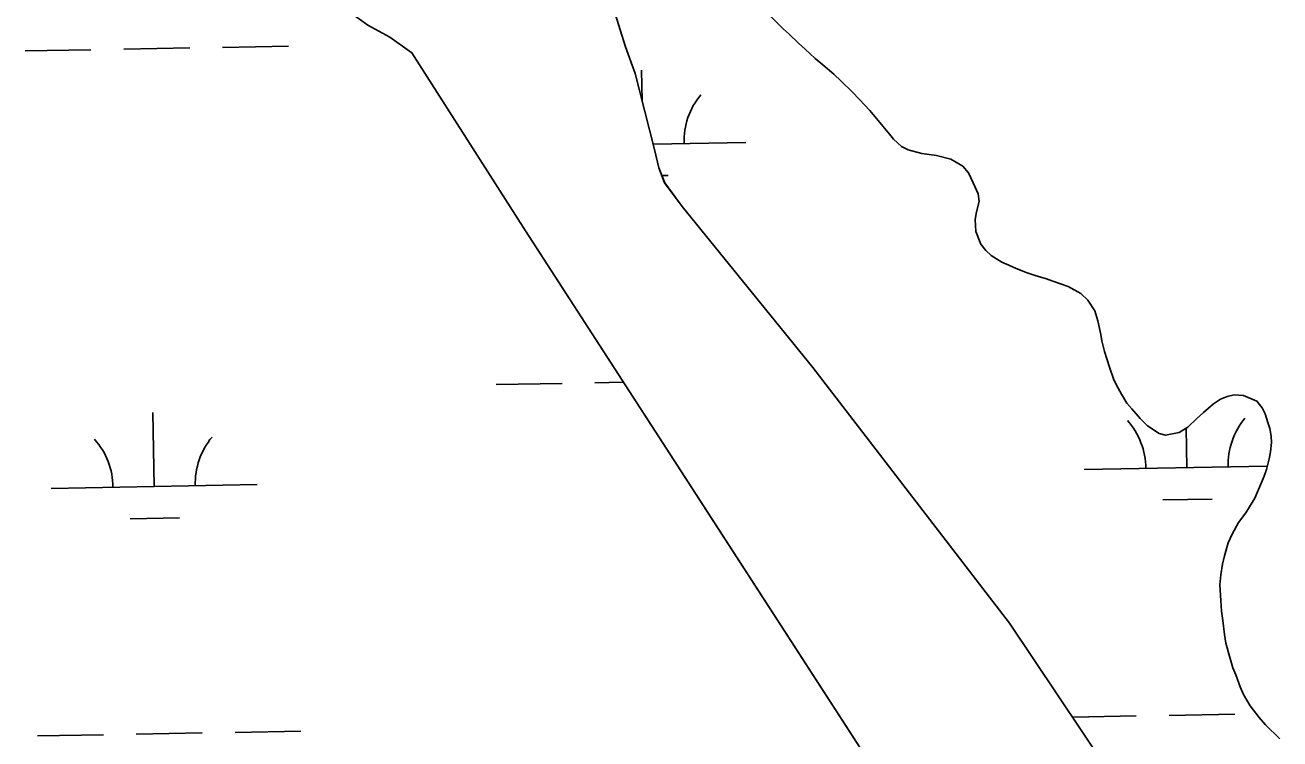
# Model space of a CAD drawing. Extents: x 3925854 to 3964121, y 224593 to 250589.
# Drawn here: x 3960687 to 3961297, y 235654 to 236001 of the extents above; entities that cross this region are included whole.
import ezdxf

# ---------------------------------------------------------------- set-up
doc = ezdxf.new("R2010")
doc.units = 0
doc.layers.add('V-TOPO-SHOR', color=7, linetype='Continuous')
doc.layers.add('V-WETL-SWMP', color=7, linetype='Continuous')

msp = doc.modelspace()

# ---------------------------------------------------------------- linework, layer by layer
at = {"layer": 'V-TOPO-SHOR'}
for points in [[(3961092.814, 235964.658), (3961089.2, 235968.355), (3961083.914, 235973.477), (3961080.295, 235976.893), (3961075.003, 235981.454), (3961071.241, 235984.592), (3961066.369, 235989.005), (3961063.168, 235991.995), (3961058.574, 235996.267), (3961055.651, 235998.973), (3961052.592, 236001.961), (3961048.42, 236006.227), (3961046.061, 236009.065), (3961042.876, 236013.46)], [(3961225.119, 235621.686), (3961165.664, 235710.348), (3961070.094, 235834.436), (3961006.629, 235912.67), (3960998.078, 235924.141), (3960995.168, 235931.356), (3960993.173, 235940.357), (3960983.713, 235977.276), (3960979.071, 235990.199), (3960973.295, 236008.819)], [(3961159.983, 235546.545), (3960930.533, 235900.804), (3960875.243, 235987.326), (3960864.555, 235994.928), (3960853.846, 236000.736), (3960845.83, 236006.513)], [(3961297.006, 235654.153), (3961290.051, 235660.983), (3961286.858, 235664.534), (3961282.562, 235670.207), (3961279.389, 235675.729), (3961277.743, 235679.405), (3961275.56, 235685.194), (3961274.192, 235688.727), (3961272.567, 235694.372), (3961270.81, 235700.579), (3961270.155, 235704.804), (3961269.246, 235711.567), (3961268.594, 235716.216), (3961268.371, 235721.28), (3961267.896, 235729.022), (3961268.232, 235733.8), (3961269.135, 235738.991), (3961270.024, 235743.061), (3961271.922, 235749.369), (3961273.798, 235753.567), (3961276.817, 235759.299), (3961280.385, 235763.899), (3961282.246, 235766.832), (3961284.825, 235771.022), (3961286.125, 235774.1), (3961288.005, 235778.72), (3961289.308, 235781.801), (3961290.469, 235785.022), (3961291.792, 235790.212), (3961292.392, 235793.581), (3961292.865, 235798.074), (3961292.761, 235801.171), (3961292.097, 235804.835), (3961291.147, 235807.714), (3961289.789, 235812.033), (3961288.415, 235814.862), (3961285.834, 235818.097), (3961279.398, 235820.897), (3961274.73, 235821.176), (3961271.347, 235820.426), (3961268.097, 235819.058), (3961264.697, 235816.844), (3961259.868, 235812.68), (3961256.599, 235809.764), (3961252.194, 235805.594), (3961248.086, 235802.969), (3961241.46, 235801.638), (3961238.376, 235802.514), (3961232.652, 235806.237), (3961229.035, 235809.795), (3961225.009, 235814.481), (3961222.65, 235817.206), (3961220.026, 235821.597), (3961217.683, 235825.843), (3961216.172, 235828.954), (3961214.402, 235834.176), (3961212.905, 235838.694), (3961211.822, 235842.223), (3961210.474, 235847.441), (3961209.946, 235850.542), (3961209.417, 235853.501), (3961208.615, 235857.167), (3961207.122, 235861.966), (3961203.665, 235867.208), (3961200.326, 235870.481), (3961194.176, 235873.785), (3961186.75, 235876.4), (3961183.529, 235877.561), (3961178.062, 235879.171), (3961174.28, 235880.479), (3961168.818, 235882.509), (3961165.322, 235884.238), (3961161.822, 235885.683), (3961156.655, 235888.835), (3961154.15, 235891.254), (3961151.654, 235894.375), (3961149.333, 235900.591), (3961148.977, 235906.36), (3961149.581, 235910.012), (3961150.902, 235915.06), (3961150.384, 235918.861), (3961148.051, 235924.233), (3961145.716, 235929.042), (3961142.937, 235932.167), (3961137.07, 235935.608), (3961130.199, 235937.373), (3961123.039, 235938.44), (3961116.448, 235940.201), (3961113.231, 235941.784), (3961109.334, 235945.344), (3961107.251, 235947.758), (3961104.06, 235951.733), (3961101.84, 235954.431), (3961097.818, 235959.258), (3961092.814, 235964.658)]]:
    msp.add_lwpolyline(points, dxfattribs=at)
at = {"layer": 'V-WETL-SWMP'}
for p, q in [((3960979.071, 235990.199), (3960973.296, 236008.82)), ((3961052.591, 236001.96), (3961055.652, 235998.972)), ((3960853.846, 236000.736), (3960864.555, 235994.928)), ((3960864.555, 235994.928), (3960875.243, 235987.325)), ((3961055.652, 235998.972), (3961058.575, 235996.267)), ((3961058.575, 235996.267), (3961063.168, 235991.996)), ((3960687.327, 235988.2), (3960719.322, 235988.782)), ((3960735.319, 235989.072), (3960767.314, 235989.654)), ((3960783.312, 235989.945), (3960815.306, 235990.527)), ((3960983.714, 235977.277), (3960979.071, 235990.199)), ((3961063.168, 235991.996), (3961066.369, 235989.006)), ((3961066.369, 235989.006), (3961071.241, 235984.591)), ((3960875.243, 235987.325), (3960930.534, 235900.804)), ((3961071.241, 235984.591), (3961075.003, 235981.454)), ((3960993.174, 235940.357), (3960983.714, 235977.277)), ((3960987.134, 235963.929), (3960986.862, 235978.902)), ((3961075.003, 235981.454), (3961080.296, 235976.894)), ((3961080.296, 235976.894), (3961083.914, 235973.478)), ((3961083.914, 235973.478), (3961089.2, 235968.355)), ((3961089.2, 235968.355), (3961092.815, 235964.658)), ((3961092.815, 235964.658), (3961097.817, 235959.257)), ((3961097.817, 235959.257), (3961101.841, 235954.43)), ((3961101.841, 235954.43), (3961104.061, 235951.733)), ((3961104.061, 235951.733), (3961107.251, 235947.759)), ((3961107.251, 235947.759), (3961109.333, 235945.344)), ((3960992.497, 235942.998), (3961037.508, 235943.817)), ((3960995.167, 235931.356), (3960993.174, 235940.357)), ((3961109.333, 235945.344), (3961113.231, 235941.784)), ((3961113.231, 235941.784), (3961116.448, 235940.201)), ((3961116.448, 235940.201), (3961123.038, 235938.439)), ((3961123.038, 235938.439), (3961130.199, 235937.373)), ((3961130.199, 235937.373), (3961137.07, 235935.608)), ((3961137.07, 235935.608), (3961142.938, 235932.166)), ((3960998.079, 235924.14), (3960995.167, 235931.356)), ((3961142.938, 235932.166), (3961145.716, 235929.041)), ((3961145.716, 235929.041), (3961148.052, 235924.233)), ((3960996.666, 235927.641), (3960999.795, 235927.698)), ((3961006.629, 235912.67), (3960998.079, 235924.14)), ((3961148.052, 235924.233), (3961150.383, 235918.862)), ((3961150.383, 235918.862), (3961150.902, 235915.059)), ((3961070.093, 235834.437), (3961006.629, 235912.67)), ((3961149.58, 235910.011), (3961148.976, 235906.361)), ((3961150.902, 235915.059), (3961149.58, 235910.011)), ((3961148.976, 235906.361), (3961149.333, 235900.591)), ((3960930.534, 235900.804), (3961159.982, 235546.545)), ((3961149.333, 235900.591), (3961151.653, 235894.376)), ((3961151.653, 235894.376), (3961154.15, 235891.254)), ((3961154.15, 235891.254), (3961156.654, 235888.835)), ((3961156.654, 235888.835), (3961161.822, 235885.683)), ((3961161.822, 235885.683), (3961165.322, 235884.237)), ((3961165.322, 235884.237), (3961168.818, 235882.509)), ((3961168.818, 235882.509), (3961174.28, 235880.479)), ((3961174.28, 235880.479), (3961178.063, 235879.17)), ((3961178.063, 235879.17), (3961183.529, 235877.562)), ((3961183.529, 235877.562), (3961186.751, 235876.4)), ((3961186.751, 235876.4), (3961194.176, 235873.785)), ((3961194.176, 235873.785), (3961200.326, 235870.481)), ((3961200.326, 235870.481), (3961203.665, 235867.208)), ((3961203.665, 235867.208), (3961207.122, 235861.965)), ((3961207.122, 235861.965), (3961208.615, 235857.167)), ((3961208.615, 235857.167), (3961209.417, 235853.501)), ((3961209.417, 235853.501), (3961209.946, 235850.542)), ((3961209.946, 235850.542), (3961210.474, 235847.442)), ((3961210.474, 235847.442), (3961211.821, 235842.223)), ((3961211.821, 235842.223), (3961212.906, 235838.694)), ((3961212.906, 235838.694), (3961214.402, 235834.177)), ((3961165.663, 235710.348), (3961070.093, 235834.437)), ((3961214.402, 235834.177), (3961216.172, 235828.953)), ((3960916.219, 235826.16), (3960948.214, 235826.742)), ((3960964.211, 235827.033), (3960978.15, 235827.286)), ((3961216.172, 235828.953), (3961217.684, 235825.842)), ((3961217.684, 235825.842), (3961220.027, 235821.597)), ((3961220.027, 235821.597), (3961222.649, 235817.207)), ((3961264.697, 235816.845), (3961268.097, 235819.057)), ((3961268.097, 235819.057), (3961271.347, 235820.426)), ((3961271.347, 235820.426), (3961274.731, 235821.176)), ((3961274.731, 235821.176), (3961279.397, 235820.898)), ((3961279.397, 235820.898), (3961285.835, 235818.097)), ((3961285.835, 235818.097), (3961288.414, 235814.861)), ((3960750.027, 235776.701), (3960749.372, 235812.695)), ((3961222.649, 235817.207), (3961225.009, 235814.48)), ((3961225.009, 235814.48), (3961229.035, 235809.794)), ((3961256.6, 235809.764), (3961259.868, 235812.68)), ((3961259.868, 235812.68), (3961264.697, 235816.845)), ((3961288.414, 235814.861), (3961289.789, 235812.033)), ((3961289.789, 235812.033), (3961291.147, 235807.714)), ((3961229.035, 235809.794), (3961232.652, 235806.237)), ((3961232.652, 235806.237), (3961238.376, 235802.515)), ((3961252.193, 235805.594), (3961256.6, 235809.764)), ((3961291.147, 235807.714), (3961292.098, 235804.834)), ((3961238.376, 235802.515), (3961241.46, 235801.637)), ((3961241.46, 235801.637), (3961248.085, 235802.968)), ((3961248.085, 235802.968), (3961252.193, 235805.594)), ((3961251.852, 235785.825), (3961251.5, 235805.151)), ((3961292.098, 235804.834), (3961292.76, 235801.17)), ((3961292.76, 235801.17), (3961292.866, 235798.075)), ((3961292.866, 235798.075), (3961292.393, 235793.58)), ((3961291.793, 235790.211), (3961290.468, 235785.022)), ((3961292.393, 235793.58), (3961291.793, 235790.211)), ((3961201.86, 235784.916), (3961290.854, 235786.535)), ((3961289.307, 235781.801), (3961288.006, 235778.721)), ((3961290.468, 235785.022), (3961289.307, 235781.801)), ((3960700.035, 235775.792), (3960800.019, 235777.61)), ((3961288.006, 235778.721), (3961286.126, 235774.101)), ((3961240.134, 235770.179), (3961264.13, 235770.615)), ((3961284.825, 235771.022), (3961282.247, 235766.832)), ((3961286.126, 235774.101), (3961284.825, 235771.022)), ((3961280.385, 235763.899), (3961276.817, 235759.299)), ((3961282.247, 235766.832), (3961280.385, 235763.899)), ((3960738.309, 235761.054), (3960762.305, 235761.49)), ((3961276.817, 235759.299), (3961273.799, 235753.566)), ((3961273.799, 235753.566), (3961271.923, 235749.368)), ((3961271.923, 235749.368), (3961270.024, 235743.061)), ((3961269.134, 235738.992), (3961268.231, 235733.799)), ((3961270.024, 235743.061), (3961269.134, 235738.992)), ((3961268.231, 235733.799), (3961267.896, 235729.021)), ((3961267.896, 235729.021), (3961268.371, 235721.28)), ((3961268.371, 235721.28), (3961268.595, 235716.215)), ((3961268.595, 235716.215), (3961269.246, 235711.566)), ((3961225.119, 235621.685), (3961165.663, 235710.348)), ((3961269.246, 235711.566), (3961270.154, 235704.805)), ((3961270.154, 235704.805), (3961270.81, 235700.579)), ((3961270.81, 235700.579), (3961272.568, 235694.371)), ((3961272.568, 235694.371), (3961274.192, 235688.727)), ((3961274.192, 235688.727), (3961275.559, 235685.195)), ((3961275.559, 235685.195), (3961277.743, 235679.404)), ((3961277.743, 235679.404), (3961279.39, 235675.729)), ((3961279.39, 235675.729), (3961282.562, 235670.208)), ((3961243.193, 235665.577), (3961275.187, 235666.159)), ((3961282.562, 235670.208), (3961286.858, 235664.534)), ((3961196.258, 235664.724), (3961227.195, 235665.286)), ((3961286.858, 235664.534), (3961290.052, 235660.982)), ((3961290.052, 235660.982), (3961297.007, 235654.153)), ((3960693.375, 235655.58), (3960725.37, 235656.162)), ((3960741.367, 235656.452), (3960773.362, 235657.034)), ((3960789.36, 235657.325), (3960821.354, 235657.907))]:
    msp.add_line(p, q, dxfattribs=at)
for centre, start, end in [((3961042.742, 235944.387), 140.269876, 181.813534), ((3961196.609, 235785.296), 0.269879, 41.813537), ((3961307.077, 235787.305), 140.269876, 181.813534), ((3960805.252, 235778.18), 140.269876, 181.813534), ((3960694.784, 235776.171), 0.269879, 41.813537)]:
    msp.add_arc(centre, 35.246, start, end, dxfattribs=at)

doc.saveas('drawing.dxf')
